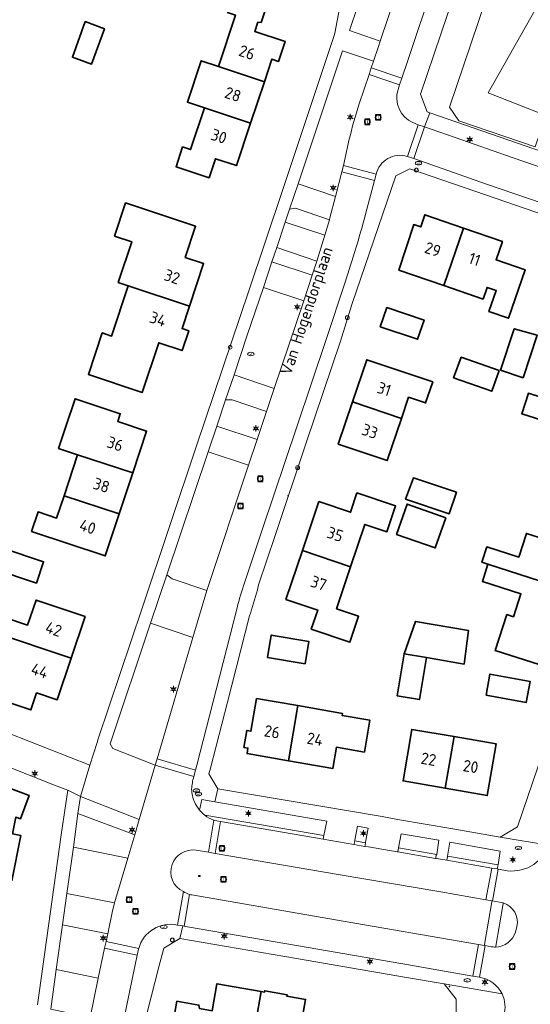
# Model space of a CAD drawing. Header units: metres. Extents: x 140853 to 145288, y 474558 to 480269.
# Tile 298 of 428: x 144274 to 144353, y 478225 to 478378. Entities that reach past the tile are written whole.
import ezdxf
from ezdxf.enums import TextEntityAlignment as Align
from ezdxf.lldxf.tags import DXFTag

# ---------------------------------------------------------------- set-up
doc = ezdxf.new("R2010")
doc.units = ezdxf.units.M
doc.header["$MEASUREMENT"] = 0
for name, color, linetype, lineweight in [('B-WE-GR-BEPLANTING_CULTUUR_HEESTERS-G', 90, 'Continuous', 18), ('B-WE-GR-GRAS_KRUIDENRIJK-G', 80, 'Continuous', 18), ('B-WE-GR-GROENVOORZIENING-G', 80, 'Continuous', 18), ('B-WE-KL-DATA_CAI-S', 90, 'KL-CAI-N', 18), ('B-WE-KL-ET_LS_OV_LICHTMAST-S', 190, 'Continuous', 18), ('B-WE-KL-WATER_PUT-S', 170, 'Continuous', 18), ('B-WE-OG-BEBOUWING-G', 7, 'Continuous', 35), ('B-WE-OG-BEBOUWING_HUISNUMMER-T18', 10, 'Continuous', 18), ('B-WE-OG-BEBOUWING_STRAATNAAM-T18', 10, 'Continuous', 18), ('B-WE-OG-TERREIN_ERF-G', 7, 'Continuous', 18), ('B-WE-RI-GWA_RIOOLPUT-S', 30, 'Continuous', 18), ('B-WE-VH-VERHARDING_BETONSTRAATSTEEN-G', 252, 'Continuous', 18), ('B-WE-VH-VERHARDING_TEGEL-G', 252, 'Continuous', 18), ('B-WE-VW-AFSLUITPAAL-S', 7, 'Continuous', 18), ('X-XX-XX-ALGEMEEN-S', 7, 'Continuous', 18)]:
    doc.layers.add(name, color=color, linetype=linetype, lineweight=lineweight)
doc.styles.add('NLCS-ISO', font='txt')
doc.styles.get("Standard").update_dxf_attribs({"font": 'arial.ttf'})
tags = doc.linetypes.add('KL-CAI-N', pattern='A,4,-1,[101,NLCS.shx,S=0.5,R=0,X=0,Y=0],-1,4,-1,["C",Standard,S=1,R=0,X=-0.25,Y=-0.5],-1.5', length=12.5).pattern_tags.tags
tags[18] = DXFTag(74, 10)

# ---------------------------------------------------------------- blocks, each defined once
blk = doc.blocks.new('SIE-WEG_AFVALBAK_TYPE_01')
for radius in [0.25, 0.156]:
    blk.add_circle((0, 0), radius)
blk = doc.blocks.new('SKL-DATA_TERREINKAST-SO')
for q in [(-0.2, 0.2), (0.2, 0.2)]:
    blk.add_line((0, -0.21), q)
at = {"flags": 128}
blk.add_lwpolyline([(0.63, 0.35), (-0.63, 0.35), (-0.63, -0.35), (0.63, -0.35)], close=True, dxfattribs=at)
at = {"style": 'NLCS-ISO'}
blk.add_attdef('TYPE', text='', height=0.35, dxfattribs=at).set_placement((-0.03, 0.69), align=Align.MIDDLE_CENTER)
blk = doc.blocks.new('B-SIE-WEG_LICHTMAST-SO')
at = {"ltscale": 0.1}
for p, q in [((-1.1, 0.63), (-2.19, 1.27)), ((0, 1.27), (0, 2.53)), ((1.1, 0.63), (2.19, 1.27)), ((-1.1, -0.63), (-2.19, -1.27)), ((0, -1.27), (0, -2.53)), ((1.1, -0.63), (2.19, -1.27))]:
    blk.add_line(p, q, dxfattribs=at)
at = {"flags": 128}
for points in [[(-1.16, 0.5), (1.16, 0.5)], [(-1.16, -0.5), (1.16, -0.5)]]:
    blk.add_lwpolyline(points, dxfattribs=at)
at = {"ltscale": 0.1}
blk.add_circle((0, 0), 1.27, dxfattribs=at)
at = {"style": 'NLCS-ISO'}
blk.add_attdef('TYPE', text='', height=1.8, dxfattribs=at).set_placement((0, 2.53), align=Align.BOTTOM_CENTER)
blk = doc.blocks.new('SVW-AFSLUITPAAL-SO')
at = {"lineweight": 18}
blk.add_circle((0, 0), 1.5, dxfattribs=at)
at = {"lineweight": 18, "style": 'NLCS-ISO'}
blk.add_text('af', height=1.8, dxfattribs=at).set_placement((0, 0), align=Align.MIDDLE_CENTER)
blk = doc.blocks.new('SKL-WATERLEIDINGPUT-SO')
at = {"color": 0, "linetype": 'ByBlock', "lineweight": 18}
blk.add_ellipse((0, 0), major_axis=(2.5, 0), ratio=0.54, dxfattribs=at)
at = {"color": 0, "linetype": 'ByBlock', "lineweight": 18, "style": 'NLCS-ISO'}
blk.add_text('wl', height=1.8, dxfattribs=at).set_placement((0, 0), align=Align.MIDDLE_CENTER)
blk = doc.blocks.new('SRI-PUT_INSPECTIE-SO')
at = {"lineweight": -3, "flags": 128}
blk.add_lwpolyline([(-2, -2), (2, -2), (2, 2), (-2, 2)], close=True, dxfattribs=at)
at = {"lineweight": -3, "ltscale": 1.5}
blk.add_circle((0, 0), 2, dxfattribs=at)
at = {"ltscale": 0.1, "style": 'NLCS-ISO'}
blk.add_text('I', height=2.5, dxfattribs=at).set_placement((0, -0.01), align=Align.MIDDLE_CENTER)

msp = doc.modelspace()

# ---------------------------------------------------------------- linework, layer by layer
at = {"layer": 'B-WE-GR-BEPLANTING_CULTUUR_HEESTERS-G', "ltscale": 0.2, "flags": 128}
for points in [[(144355.728, 478362.75), (144346.798, 478366.264), (144360.908, 478391.235), (144365.074, 478403.16), (144366.816, 478402.675), (144367.39, 478404.346), (144357.265, 478408.249), (144356.61, 478406.519), (144355.301, 478407.014), (144340.791, 478364.087), (144342.242, 478361.97), (144354.053, 478357.894), (144355.728, 478362.75)], [(144327.791, 478250.047), (144327.801, 478250.139), (144328.203, 478252.305), (144326.516, 478252.614), (144326.11, 478250.425), (144326.104, 478250.34), (144327.791, 478250.047)], [(144332.897, 478249.264), (144338.809, 478248.244), (144339.161, 478250.426), (144333.302, 478251.447), (144332.897, 478249.264)], [(144348.32, 478246.609), (144348.652, 478248.762), (144340.84, 478250.13), (144340.481, 478247.961), (144348.32, 478246.609)]]:
    msp.add_lwpolyline(points, close=True, dxfattribs=at)
msp.add_lwpolyline([(144321.346, 478251.151), (144321.809, 478253.411), (144304.418, 478256.381), (144302.412, 478256.724), (144302.073, 478255.08), (144302.073, 478255.08, 0.0522346), (144302.873, 478254.31), (144302.873, 478254.31), (144321.346, 478251.151)], format="xyb", close=True, dxfattribs=at)
at = {"layer": 'B-WE-GR-GRAS_KRUIDENRIJK-G', "ltscale": 0.2, "flags": 128}
for points in [[(144330.066, 478374.307), (144333.774, 478385.331), (144333.774, 478385.331, 0.0592149), (144333.975, 478386.429), (144333.975, 478386.429, 0.2940012), (144331.486, 478390.875), (144331.486, 478390.875), (144330.48, 478391.314), (144325.275, 478375.949), (144330.066, 478374.307)], [(144328.367, 478369.155), (144328.681, 478370.159), (144329.039, 478371.197), (144324.225, 478372.812), (144317.319, 478352.203), (144323.134, 478350.215), (144324.116, 478354.045), (144324.352, 478355.042), (144325.262, 478359.085), (144325.262, 478359.085, -0.0224076), (144326.805, 478364.567), (144326.805, 478364.567), (144328.367, 478369.155)], [(144300.515, 478242.022, 0.0634813), (144300.881, 478241.945), (144300.881, 478241.945), (144323.114, 478238.095), (144345.291, 478234.272), (144346.215, 478234.129), (144346.235, 478234.25), (144347.362, 478240.901), (144347.384, 478241.027), (144346.446, 478241.203), (144339.45, 478242.411), (144323.519, 478245.142), (144304.47, 478248.399), (144303.443, 478248.567), (144301.523, 478248.881), (144301.523, 478248.881, 0.3567655), (144297.809, 478246.678), (144297.809, 478246.678, 0.385237), (144299.554, 478242.459), (144299.554, 478242.459, 0.0428034), (144300.515, 478242.022)], [(144350.996, 478236.194), (144351.244, 478237.035), (144351.244, 478237.035, 0.3922164), (144349.121, 478240.712), (144349.121, 478240.712), (144349.104, 478240.613), (144347.957, 478234.028), (144347.93, 478233.875), (144347.93, 478233.875, 0.3219242), (144350.996, 478236.194)]]:
    msp.add_lwpolyline(points, format="xyb", close=True, dxfattribs=at)
for points in [[(144321.48, 478344.248), (144322.182, 478346.6), (144316.953, 478348.427), (144315.996, 478348.24), (144315.333, 478346.248), (144321.48, 478344.248)], [(144319.522, 478338.035), (144320.238, 478340.205), (144314.028, 478342.308), (144313.286, 478340.106), (144319.522, 478338.035)], [(144307.401, 478322.593), (144313.64, 478320.444), (144318.2, 478334.036), (144311.973, 478336.127), (144309.458, 478328.702), (144307.401, 478322.593)], [(144304.72, 478314.61), (144311.001, 478312.557), (144312.46, 478316.875), (144307.12, 478318.707), (144306.079, 478318.694), (144304.72, 478314.61)], [(144303.189, 478289.168), (144309.662, 478308.559), (144303.389, 478310.652), (144296.985, 478291.558), (144297.835, 478290.963), (144303.189, 478289.168)], [(144294.458, 478284.058), (144288.224, 478265.378), (144288.617, 478264.645), (144295.204, 478262.06), (144295.493, 478263.042), (144301.028, 478281.863), (144294.458, 478284.058)], [(144290.963, 478247.633), (144282.531, 478249.364), (144281.513, 478242.169), (144288.895, 478240.712), (144290.963, 478247.633)], [(144287.573, 478234.718), (144287.839, 478235.94), (144280.844, 478237.331), (144279.851, 478230.387), (144286.358, 478229.036), (144287.346, 478233.682), (144287.573, 478234.718)]]:
    msp.add_lwpolyline(points, close=True, dxfattribs=at)
at = {"layer": 'B-WE-GR-GROENVOORZIENING-G', "ltscale": 0.2, "flags": 128}
for points in [[(144360.908, 478391.235), (144346.798, 478366.264), (144355.728, 478362.75), (144354.053, 478357.894), (144342.242, 478361.97), (144340.791, 478364.087), (144355.301, 478407.014)], [(144341.577, 478381.706), (144339.441, 478375.407), (144336.317, 478366.075), (144337.311, 478363.345), (144337.735, 478363.198), (144353.872, 478357.605), (144368.987, 478352.421), (144369.746, 478352.917), (144374.619, 478367.031), (144364.876, 478370.373), (144365.265, 478371.583), (144367.133, 478377.268), (144369.983, 478376.332), (144376.902, 478396.151)]]:
    msp.add_lwpolyline(points, dxfattribs=at)
msp.add_lwpolyline([(144292.727, 478253.631), (144283.624, 478257.232), (144283.208, 478254.58), (144292.009, 478251.265), (144292.727, 478253.631)], close=True, dxfattribs=at)
at = {"layer": 'B-WE-OG-BEBOUWING-G', "ltscale": 0.2, "flags": 128}
for points in [[(144312.106, 478368.004), (144313.276, 478371.509), (144314.319, 478371.16), (144315.343, 478374.226), (144310.62, 478375.804), (144311.095, 478377.227), (144311.601, 478377.205), (144313.548, 478383.186), (144308.403, 478384.86), (144306.407, 478378.727), (144307.625, 478378.331), (144304.973, 478370.385), (144312.106, 478368.004)], [(144284.337, 478377.325), (144282.366, 478371.807), (144285.321, 478370.736), (144287.314, 478376.233), (144284.337, 478377.325)], [(144309.959, 478361.573), (144312.106, 478368.004), (144304.973, 478370.385), (144302.333, 478371.266), (144300.186, 478364.835), (144302.826, 478363.954), (144309.959, 478361.573)], [(144309.959, 478361.573), (144302.826, 478363.954), (144300.668, 478357.487), (144299.444, 478357.896), (144298.418, 478354.822), (144303.54, 478353.113), (144304.531, 478356.082), (144307.766, 478355.002), (144309.959, 478361.573)], [(144291.022, 478336.384), (144300.501, 478333.23), (144302.692, 478339.815), (144299.836, 478340.766), (144301.449, 478345.614), (144290.613, 478349.219), (144288.902, 478344.077), (144291.559, 478343.193), (144289.466, 478336.902), (144291.022, 478336.384)], [(144339.907, 478336.413), (144342.974, 478345.303), (144336.953, 478347.379), (144336.339, 478345.502), (144335.262, 478345.874), (144332.947, 478338.802), (144339.907, 478336.413)], [(144342.974, 478345.303), (144339.907, 478336.413), (144346.001, 478334.321), (144346.62, 478336.117), (144348.03, 478335.633), (144346.906, 478332.377), (144349.922, 478331.336), (144352.514, 478338.852), (144348.02, 478340.402), (144348.994, 478343.226), (144342.974, 478345.303)], [(144300.501, 478333.23), (144291.022, 478336.384), (144288.43, 478328.594), (144286.978, 478329.077), (144284.835, 478322.634), (144293.185, 478319.856), (144295.742, 478327.542), (144299.367, 478326.336), (144300.389, 478329.41), (144299.346, 478329.757), (144300.501, 478333.23)], [(144330.064, 478330.023), (144335.854, 478328.087), (144336.849, 478331.064), (144331.059, 478332.999), (144330.064, 478330.023)], [(144348.717, 478323.273), (144352.208, 478322.13), (144354.366, 478328.722), (144350.83, 478329.723), (144348.717, 478323.273)], [(144325.769, 478318.374), (144333.35, 478315.821), (144334.458, 478319.109), (144337.093, 478318.222), (144338.187, 478321.472), (144327.971, 478324.913), (144325.769, 478318.374)], [(144348.465, 478323.239), (144342.605, 478325.304), (144341.435, 478322.115), (144347.336, 478320.035), (144348.465, 478323.239)], [(144356.629, 478303.444), (144363.579, 478301.21), (144365.572, 478307.413), (144362.678, 478308.343), (144365.157, 478316.054), (144361.253, 478317.309), (144361.183, 478317.09), (144353.017, 478319.715), (144351.996, 478316.541), (144360.172, 478313.944), (144358.775, 478309.598), (144358.622, 478309.647), (144356.629, 478303.444)], [(144291.708, 478307.367), (144293.86, 478313.86), (144289.38, 478315.344), (144289.779, 478316.55), (144282.774, 478318.872), (144281.349, 478314.572), (144280.222, 478311.173), (144283.175, 478310.195), (144291.708, 478307.367)], [(144325.769, 478318.374), (144323.567, 478311.835), (144331.148, 478309.282), (144333.35, 478315.821), (144325.769, 478318.374)], [(144283.175, 478310.195), (144281.067, 478303.835), (144289.6, 478301.007), (144291.708, 478307.367), (144283.175, 478310.195)], [(144341.867, 478304.371), (144335.191, 478306.598), (144333.978, 478303.308), (144340.758, 478301.047), (144341.867, 478304.371)], [(144318.012, 478295.346), (144325.477, 478292.831), (144327.681, 478299.398), (144331.099, 478298.251), (144332.442, 478302.251), (144326.46, 478304.26), (144325.461, 478301.285), (144320.566, 478302.928), (144318.012, 478295.346)], [(144281.067, 478303.835), (144279.915, 478300.361), (144277.03, 478301.317), (144276.029, 478298.299), (144287.449, 478294.514), (144289.6, 478301.007), (144281.067, 478303.835)], [(144340.22, 478300.425), (144334.21, 478302.529), (144332.584, 478297.846), (144338.583, 478295.746), (144340.22, 478300.425)], [(144359.674, 478289.062), (144361.626, 478295.136), (144354.677, 478297.37), (144352.714, 478298.001), (144351.531, 478294.32), (144346.586, 478295.909), (144345.818, 478293.522), (144346.753, 478293.219), (144359.674, 478289.062)], [(144276.789, 478290.266), (144277.905, 478293.594), (144271.259, 478295.822), (144270.143, 478292.494), (144276.789, 478290.266)], [(144325.477, 478292.831), (144318.012, 478295.346), (144315.457, 478287.764), (144320.369, 478286.115), (144319.376, 478283.158), (144325.358, 478281.15), (144326.704, 478285.16), (144323.287, 478286.307), (144325.477, 478292.831)], [(144350.728, 478285.084), (144349.683, 478285.42), (144347.89, 478279.841), (144354.669, 478277.662), (144356.465, 478283.251), (144357.681, 478282.86), (144359.674, 478289.062), (144346.753, 478293.219), (144345.898, 478290.559), (144351.871, 478288.639), (144350.728, 478285.084)], [(144282.166, 478278.654), (144284.331, 478285.11), (144276.727, 478287.66), (144275.424, 478283.773), (144274.495, 478284.084), (144270.94, 478285.276), (144270.078, 478282.707), (144282.166, 478278.654)], [(144333.791, 478279.337), (144337.245, 478278.737), (144343.057, 478277.737), (144343.735, 478282.951), (144335.533, 478284.345), (144333.791, 478279.337)], [(144271.55, 478275.305), (144271.01, 478275.486), (144270.04, 478272.594), (144275.918, 478270.623), (144276.806, 478273.268), (144280.001, 478272.197), (144282.166, 478278.654), (144270.078, 478282.707), (144269.239, 478280.205), (144272.794, 478279.013), (144271.55, 478275.305)], [(144312.595, 478278.762), (144318.403, 478277.78), (144318.988, 478281.238), (144313.18, 478282.22), (144312.595, 478278.762)], [(144337.245, 478278.737), (144333.791, 478279.337), (144332.672, 478272.836), (144336.128, 478272.242), (144337.245, 478278.737)], [(144346.453, 478272.923), (144352.68, 478271.786), (144353.276, 478275.052), (144347.049, 478276.189), (144346.453, 478272.923)], [(144315.823, 478262.752), (144317.297, 478271.295), (144310.892, 478272.4), (144310.018, 478267.335), (144309.397, 478267.442), (144308.945, 478264.821), (144309.566, 478264.714), (144309.418, 478263.857), (144315.823, 478262.752)], [(144317.297, 478271.295), (144315.823, 478262.752), (144322.716, 478261.563), (144323.282, 478264.844), (144327.618, 478264.096), (144328.47, 478269.033), (144324.154, 478269.778), (144324.21, 478270.102), (144317.297, 478271.295)], [(144341.524, 478266.487), (144334.95, 478267.606), (144333.6, 478259.63), (144340.126, 478258.489), (144341.524, 478266.487)], [(144341.524, 478266.487), (144340.126, 478258.489), (144346.652, 478257.348), (144347.304, 478261.173), (144348.022, 478265.382), (144341.524, 478266.487)], [(144265.983, 478245.964), (144265.945, 478245.773), (144271.985, 478244.559), (144271.947, 478244.368), (144272.957, 478244.158), (144274.366, 478251.171), (144273.081, 478251.429), (144273.604, 478254.027), (144274.319, 478253.767), (144275.647, 478257.371), (144266.085, 478260.941), (144263.594, 478254.292), (144267.415, 478252.857), (144265.983, 478245.964)], [(144311.619, 478226.973), (144304.75, 478228.185), (144304.025, 478223.997), (144302.035, 478224.348), (144301.975, 478224.876), (144298.567, 478225.477), (144297.428, 478219.049), (144302.985, 478218.068), (144302.946, 478217.851), (144306.177, 478217.281), (144306.43, 478218.719), (144310.05, 478218.08), (144311.619, 478226.973)], [(144320.705, 478211.112), (144321.525, 478216.4), (144316.977, 478217.203), (144318.488, 478225.76), (144315.583, 478226.273), (144315.621, 478226.49), (144312.174, 478227.098), (144312.136, 478226.881), (144311.619, 478226.973), (144310.05, 478218.08), (144313.678, 478217.44), (144313.426, 478216.012), (144316.666, 478215.44), (144316.685, 478215.548), (144318.074, 478215.303), (144317.231, 478210.527), (144320.5, 478209.95), (144320.705, 478211.112)]]:
    msp.add_lwpolyline(points, close=True, dxfattribs=at)
at = {"layer": 'B-WE-OG-TERREIN_ERF-G', "ltscale": 0.2, "flags": 128}
for points in [[(144269.251, 478268.291), (144285.036, 478262.076), (144286.174, 478265.556), (144286.376, 478266.138), (144293.184, 478286.415), (144301.659, 478311.7), (144309.692, 478335.61), (144314.915, 478351.17), (144322.916, 478375.179), (144323.001, 478375.544), (144325.648, 478389.507), (144325.425, 478389.59), (144325.425, 478389.59), (144301.943, 478398.368), (144276.183, 478408.052), (144258.676, 478414.675)], [(144372.791, 478341.369), (144346.365, 478350.497), (144334.661, 478354.508), (144332.487, 478353.426), (144325.681, 478333.468), (144323.879, 478327.781), (144318.62, 478312.186), (144313.754, 478297.668), (144311.197, 478290.013), (144311.054, 478289.259), (144309.955, 478285.632), (144309.805, 478285.241), (144306.383, 478271.808), (144303.755, 478261.622), (144303.513, 478260.718), (144304.911, 478258.423), (144330.336, 478254.098), (144332.756, 478253.668), (144341.317, 478252.204), (144348.664, 478250.913), (144348.664, 478250.913), (144351.324, 478252.505), (144357.569, 478270.85)], [(144360.172, 478313.944), (144351.996, 478316.541), (144353.017, 478319.715), (144361.183, 478317.09)], [(144354.669, 478277.662), (144347.89, 478279.841), (144349.683, 478285.42), (144350.728, 478285.084), (144351.871, 478288.639), (144345.898, 478290.559), (144346.753, 478293.219), (144345.818, 478293.522), (144346.586, 478295.909), (144351.531, 478294.32), (144352.714, 478298.001), (144354.677, 478297.37)], [(144276.963, 478224.908), (144280.64, 478251.282), (144281.631, 478258.175), (144279.563, 478258.993), (144263.005, 478265.547), (144244.796, 478272.816), (144224.096, 478281.251), (144205.92, 478288.489), (144204.71, 478285.664), (144201.048, 478276.147), (144190.625, 478250), (144181.69, 478227.687), (144175.162, 478211.348)], [(144341.783, 478206.974), (144341.836, 478225.807), (144339.959, 478228.149), (144339.959, 478228.149), (144334.155, 478229.154), (144317.069, 478232.102), (144298.998, 478235.223), (144296.524, 478233.681), (144295.775, 478230.815), (144290.726, 478211.186)], [(144304.025, 478223.997), (144304.75, 478228.185), (144311.619, 478226.973), (144312.136, 478226.881), (144312.174, 478227.098), (144315.621, 478226.49), (144315.583, 478226.273), (144318.488, 478225.76), (144316.977, 478217.203)], [(144297.428, 478219.049), (144298.567, 478225.477), (144301.975, 478224.876)]]:
    msp.add_lwpolyline(points, dxfattribs=at)
for points in [[(144312.106, 478368.004), (144309.959, 478361.573), (144307.766, 478355.002), (144304.531, 478356.082), (144303.54, 478353.113), (144298.418, 478354.822), (144299.444, 478357.896), (144300.668, 478357.487), (144302.826, 478363.954), (144300.186, 478364.835), (144302.333, 478371.266), (144304.973, 478370.385), (144307.625, 478378.331), (144306.407, 478378.727), (144308.403, 478384.86), (144313.548, 478383.186), (144311.601, 478377.205), (144311.095, 478377.227), (144310.62, 478375.804), (144315.343, 478374.226), (144314.319, 478371.16), (144313.276, 478371.509), (144312.106, 478368.004)], [(144284.337, 478377.325), (144287.314, 478376.233), (144285.321, 478370.736), (144282.366, 478371.807), (144284.337, 478377.325)], [(144291.022, 478336.384), (144289.466, 478336.902), (144291.559, 478343.193), (144288.902, 478344.077), (144290.613, 478349.219), (144301.449, 478345.614), (144299.836, 478340.766), (144302.692, 478339.815), (144300.501, 478333.23), (144299.346, 478329.757), (144300.389, 478329.41), (144299.367, 478326.336), (144295.742, 478327.542), (144293.185, 478319.856), (144284.835, 478322.634), (144286.978, 478329.077), (144288.43, 478328.594), (144291.022, 478336.384)], [(144342.974, 478345.303), (144348.994, 478343.226), (144348.02, 478340.402), (144352.514, 478338.852), (144349.922, 478331.336), (144346.906, 478332.377), (144348.03, 478335.633), (144346.62, 478336.117), (144346.001, 478334.321), (144339.907, 478336.413), (144332.947, 478338.802), (144335.262, 478345.874), (144336.339, 478345.502), (144336.953, 478347.379), (144342.974, 478345.303)], [(144330.064, 478330.023), (144331.059, 478332.999), (144336.849, 478331.064), (144335.854, 478328.087), (144330.064, 478330.023)], [(144348.717, 478323.273), (144350.83, 478329.723), (144354.366, 478328.722), (144352.208, 478322.13), (144348.717, 478323.273)], [(144333.35, 478315.821), (144331.148, 478309.282), (144323.567, 478311.835), (144325.769, 478318.374), (144327.971, 478324.913), (144338.187, 478321.472), (144337.093, 478318.222), (144334.458, 478319.109), (144333.35, 478315.821)], [(144348.465, 478323.239), (144347.336, 478320.035), (144341.435, 478322.115), (144342.605, 478325.304), (144348.465, 478323.239)], [(144293.86, 478313.86), (144291.708, 478307.367), (144289.6, 478301.007), (144287.449, 478294.514), (144276.029, 478298.299), (144277.03, 478301.317), (144279.915, 478300.361), (144281.067, 478303.835), (144283.175, 478310.195), (144280.222, 478311.173), (144281.349, 478314.572), (144282.774, 478318.872), (144289.779, 478316.55), (144289.38, 478315.344), (144293.86, 478313.86)], [(144341.867, 478304.371), (144340.758, 478301.047), (144333.978, 478303.308), (144335.191, 478306.598), (144341.867, 478304.371)], [(144318.012, 478295.346), (144320.566, 478302.928), (144325.461, 478301.285), (144326.46, 478304.26), (144332.442, 478302.251), (144331.099, 478298.251), (144327.681, 478299.398), (144325.477, 478292.831), (144323.287, 478286.307), (144326.704, 478285.16), (144325.358, 478281.15), (144319.376, 478283.158), (144320.369, 478286.115), (144315.457, 478287.764), (144318.012, 478295.346)], [(144340.22, 478300.425), (144338.583, 478295.746), (144332.584, 478297.846), (144334.21, 478302.529), (144340.22, 478300.425)], [(144276.789, 478290.266), (144270.143, 478292.494), (144271.259, 478295.822), (144277.905, 478293.594), (144276.789, 478290.266)], [(144274.495, 478284.084), (144275.424, 478283.773), (144276.727, 478287.66), (144284.331, 478285.11), (144282.166, 478278.654), (144280.001, 478272.197), (144276.806, 478273.268), (144275.918, 478270.623), (144270.04, 478272.594), (144271.01, 478275.486), (144271.55, 478275.305), (144272.794, 478279.013), (144269.239, 478280.205), (144270.078, 478282.707), (144270.94, 478285.276), (144274.495, 478284.084)], [(144333.791, 478279.337), (144335.533, 478284.345), (144343.735, 478282.951), (144343.057, 478277.737), (144337.245, 478278.737), (144336.128, 478272.242), (144332.672, 478272.836), (144333.791, 478279.337)], [(144312.595, 478278.762), (144313.18, 478282.22), (144318.988, 478281.238), (144318.403, 478277.78), (144312.595, 478278.762)], [(144346.453, 478272.923), (144347.049, 478276.189), (144353.276, 478275.052), (144352.68, 478271.786), (144346.453, 478272.923)], [(144315.823, 478262.752), (144309.418, 478263.857), (144309.566, 478264.714), (144308.945, 478264.821), (144309.397, 478267.442), (144310.018, 478267.335), (144310.892, 478272.4), (144317.297, 478271.295), (144324.21, 478270.102), (144324.154, 478269.778), (144328.47, 478269.033), (144327.618, 478264.096), (144323.282, 478264.844), (144322.716, 478261.563), (144315.823, 478262.752)], [(144340.126, 478258.489), (144333.6, 478259.63), (144334.95, 478267.606), (144341.524, 478266.487), (144348.022, 478265.382), (144347.304, 478261.173), (144346.652, 478257.348), (144340.126, 478258.489)], [(144271.947, 478244.368), (144270.948, 478239.469), (144271.928, 478239.269), (144270.503, 478232.276), (144261.215, 478234.175), (144262.535, 478240.631), (144258.763, 478241.402), (144260.87, 478247.026), (144265.983, 478245.964), (144267.415, 478252.857), (144263.594, 478254.292), (144266.085, 478260.941), (144275.647, 478257.371), (144274.319, 478253.767), (144273.604, 478254.027), (144273.081, 478251.429), (144274.366, 478251.171), (144272.957, 478244.158), (144271.947, 478244.368)]]:
    msp.add_lwpolyline(points, close=True, dxfattribs=at)
at = {"layer": 'B-WE-VH-VERHARDING_BETONSTRAATSTEEN-G', "ltscale": 0.2, "flags": 128}
for points in [[(144333.774, 478385.331), (144330.066, 478374.307), (144329.795, 478373.45), (144329.039, 478371.197), (144328.681, 478370.159), (144333.385, 478368.552), (144334.331, 478371.297), (144338.388, 478383.408), (144343.805, 478396.759), (144347.63, 478405.091), (144351.797, 478413.486), (144356.944, 478423.589), (144352.502, 478425.851), (144347.129, 478415.171), (144342.321, 478405.49), (144339.411, 478399.037), (144339.411, 478399.037, -0.0681932), (144338.753, 478397.98), (144338.753, 478397.98), (144333.975, 478386.429), (144333.975, 478386.429, -0.0592149), (144333.774, 478385.331)], [(144335.936, 478361.332), (144335.11, 478361.669), (144335.11, 478361.669, -0.3861767), (144332.829, 478366.83), (144332.829, 478366.83), (144333.054, 478367.551), (144328.367, 478369.155), (144326.805, 478364.567), (144326.805, 478364.567, 0.0224076), (144325.262, 478359.085), (144325.262, 478359.085), (144324.352, 478355.042), (144329.418, 478353.678), (144329.418, 478353.678, -0.4298542), (144334.266, 478356.442), (144334.266, 478356.442), (144335.936, 478361.332)], [(144309.662, 478308.559), (144303.189, 478289.168), (144301.028, 478281.863), (144295.493, 478263.042), (144301.432, 478261.308), (144301.623, 478262.044), (144304.119, 478271.728), (144307.874, 478286.472), (144307.874, 478286.472, -0.0158424), (144309.025, 478290.318), (144309.025, 478290.318), (144311.807, 478298.689), (144317.124, 478314.529), (144321.661, 478328.051), (144324.633, 478336.938), (144324.633, 478336.938, 0.0132813), (144327.799, 478347.478), (144327.799, 478347.478), (144329.147, 478352.678), (144324.116, 478354.045), (144323.134, 478350.215), (144322.276, 478346.927), (144322.182, 478346.6), (144321.48, 478344.248), (144320.238, 478340.205), (144319.522, 478338.035), (144318.2, 478334.036), (144313.64, 478320.444), (144312.46, 478316.875), (144311.001, 478312.557), (144309.662, 478308.559)], [(144297.809, 478246.678, -0.3567655), (144301.523, 478248.881), (144301.523, 478248.881), (144303.443, 478248.567), (144304.287, 478253.521), (144304.287, 478253.521, -0.0772583), (144302.873, 478254.31), (144302.873, 478254.31, -0.0522346), (144302.073, 478255.08), (144302.073, 478255.08, -0.0730639), (144301.267, 478256.376), (144301.267, 478256.376, -0.096435), (144300.837, 478258.329), (144300.837, 478258.329, -0.0586357), (144301.172, 478260.3), (144301.172, 478260.3), (144295.204, 478262.06), (144292.727, 478253.631), (144292.009, 478251.265), (144290.963, 478247.633), (144288.895, 478240.712), (144288.838, 478240.46), (144288.596, 478239.489), (144287.839, 478235.94), (144287.573, 478234.718), (144292.631, 478233.634), (144292.631, 478233.634, -0.3957785), (144298.641, 478237.29), (144298.641, 478237.29), (144299.554, 478242.459), (144299.554, 478242.459, -0.385237), (144297.809, 478246.678)], [(144299.497, 478237.143), (144299.656, 478237.116), (144300.515, 478242.022), (144300.515, 478242.022, -0.0428034), (144299.554, 478242.459), (144299.554, 478242.459), (144298.641, 478237.29), (144299.497, 478237.143)], [(144300.515, 478242.022), (144299.656, 478237.116), (144300.217, 478237.018), (144317.418, 478234.037), (144334.734, 478231.052), (144344.427, 478229.382), (144345.291, 478234.272), (144323.114, 478238.095), (144300.881, 478241.945), (144300.881, 478241.945, -0.0634813), (144300.515, 478242.022)], [(144349.121, 478240.712), (144349.033, 478240.738), (144347.46, 478241.013), (144347.384, 478241.027), (144347.362, 478240.901), (144346.235, 478234.25), (144346.215, 478234.129), (144346.302, 478234.115), (144347.238, 478233.931), (144347.238, 478233.931, 0.0519171), (144347.93, 478233.875), (144347.93, 478233.875), (144347.957, 478234.028), (144349.104, 478240.613), (144349.121, 478240.712)], [(144299.656, 478237.116), (144299.497, 478237.143), (144298.998, 478235.223), (144317.069, 478232.102), (144334.155, 478229.154), (144339.959, 478228.149), (144348.939, 478226.626), (144348.939, 478226.626, 0.2493379), (144345.441, 478229.179), (144345.441, 478229.179), (144344.427, 478229.382), (144334.734, 478231.052), (144317.418, 478234.037), (144300.217, 478237.018), (144299.656, 478237.116)]]:
    msp.add_lwpolyline(points, format="xyb", close=True, dxfattribs=at)
for points in [[(144325.648, 478389.507), (144323.001, 478375.544), (144322.916, 478375.179), (144314.915, 478351.17), (144309.692, 478335.61), (144301.659, 478311.7), (144293.184, 478286.415), (144286.376, 478266.138), (144286.174, 478265.556), (144285.036, 478262.076), (144283.624, 478257.232), (144292.727, 478253.631), (144295.204, 478262.06), (144288.617, 478264.645), (144288.224, 478265.378), (144294.458, 478284.058), (144296.985, 478291.558), (144303.389, 478310.652), (144304.72, 478314.61), (144306.079, 478318.694), (144307.401, 478322.593), (144309.458, 478328.702), (144311.973, 478336.127), (144313.286, 478340.106), (144314.028, 478342.308), (144315.333, 478346.248), (144315.996, 478348.24), (144317.319, 478352.203), (144324.225, 478372.812), (144329.039, 478371.197), (144329.795, 478373.45), (144330.066, 478374.307), (144325.275, 478375.949), (144330.48, 478391.314)], [(144364.082, 478351.597), (144350.509, 478356.251), (144341.662, 478359.381), (144336.942, 478361.006), (144335.249, 478356.099), (144339.802, 478354.524), (144346.388, 478352.205), (144361.966, 478346.847)], [(144357.569, 478270.85), (144351.324, 478252.505), (144348.664, 478250.913), (144356.13, 478249.666)], [(144279.015, 478224.23), (144279.851, 478230.387), (144280.844, 478237.331), (144281.513, 478242.169), (144282.531, 478249.364), (144283.208, 478254.58), (144283.624, 478257.232), (144281.631, 478258.175), (144280.64, 478251.282), (144276.963, 478224.908)], [(144288.375, 478213.2), (144292.414, 478232.599), (144287.346, 478233.682), (144286.358, 478229.036), (144285.117, 478222.948)]]:
    msp.add_lwpolyline(points, dxfattribs=at)
for points in [[(144338.388, 478383.408), (144334.331, 478371.297), (144333.385, 478368.552), (144333.054, 478367.551), (144332.829, 478366.83), (144332.829, 478366.83, 0.3861767), (144335.11, 478361.669), (144335.11, 478361.669), (144335.936, 478361.332), (144336.942, 478361.006), (144337.735, 478363.198), (144337.311, 478363.345), (144336.317, 478366.075), (144339.441, 478375.407), (144341.577, 478381.706)], [(144361.966, 478346.847), (144346.388, 478352.205), (144339.802, 478354.524), (144335.249, 478356.099), (144334.266, 478356.442), (144334.266, 478356.442, 0.4298542), (144329.418, 478353.678), (144329.418, 478353.678), (144329.147, 478352.678), (144327.799, 478347.478), (144327.799, 478347.478, -0.0132813), (144324.633, 478336.938), (144324.633, 478336.938), (144321.661, 478328.051), (144317.124, 478314.529), (144311.807, 478298.689), (144309.025, 478290.318), (144309.025, 478290.318, 0.0158424), (144307.874, 478286.472), (144307.874, 478286.472), (144304.119, 478271.728), (144301.623, 478262.044), (144301.432, 478261.308), (144301.172, 478260.3), (144301.172, 478260.3, 0.0586357), (144300.837, 478258.329), (144300.837, 478258.329, 0.096435), (144301.267, 478256.376), (144301.267, 478256.376, 0.0730639), (144302.073, 478255.08), (144302.073, 478255.08), (144302.412, 478256.724), (144304.418, 478256.381), (144304.911, 478258.423), (144303.513, 478260.718), (144303.755, 478261.622), (144306.383, 478271.808), (144309.805, 478285.241), (144309.955, 478285.632), (144311.054, 478289.259), (144311.197, 478290.013), (144313.754, 478297.668), (144318.62, 478312.186), (144323.879, 478327.781), (144325.681, 478333.468), (144332.487, 478353.426), (144334.661, 478354.508), (144346.365, 478350.497), (144372.791, 478341.369)], [(144356.13, 478249.666), (144348.664, 478250.913), (144341.317, 478252.204), (144332.756, 478253.668), (144330.336, 478254.098), (144304.911, 478258.423), (144304.418, 478256.381), (144321.809, 478253.411), (144321.346, 478251.151), (144321.238, 478250.606), (144325.989, 478249.78), (144326.024, 478249.949), (144326.104, 478250.34), (144326.11, 478250.425), (144326.516, 478252.614), (144328.203, 478252.305), (144327.801, 478250.139), (144327.791, 478250.047), (144327.724, 478249.648), (144327.697, 478249.483), (144328.255, 478249.386), (144332.673, 478248.644), (144332.767, 478248.627), (144332.856, 478249.015), (144332.892, 478249.168), (144332.897, 478249.264), (144333.302, 478251.447), (144339.161, 478250.426), (144338.809, 478248.244), (144338.749, 478248.141), (144338.669, 478247.743), (144338.643, 478247.612), (144338.764, 478247.591), (144340.358, 478247.318), (144340.465, 478247.863), (144340.481, 478247.961), (144340.84, 478250.13), (144348.652, 478248.762), (144348.32, 478246.609), (144348.284, 478246.512), (144348.214, 478246.126), (144348.188, 478245.979), (144348.353, 478245.951), (144349.197, 478245.802), (144349.197, 478245.802, 0.3822338), (144356.13, 478249.666)], [(144356.13, 478249.666, -0.3822338), (144349.197, 478245.802), (144349.197, 478245.802), (144348.353, 478245.951), (144347.46, 478241.013), (144349.033, 478240.738), (144349.121, 478240.712), (144349.121, 478240.712, -0.3922164), (144351.244, 478237.035), (144351.244, 478237.035), (144350.996, 478236.194), (144350.996, 478236.194, -0.3219242), (144347.93, 478233.875), (144347.93, 478233.875, -0.0519171), (144347.238, 478233.931), (144347.238, 478233.931), (144346.302, 478234.115), (144345.441, 478229.179), (144345.441, 478229.179, -0.2493379), (144348.939, 478226.626), (144348.939, 478226.626, -0.1877007), (144349.213, 478223.28)], [(144290.726, 478211.186), (144295.775, 478230.815), (144296.524, 478233.681), (144298.998, 478235.223), (144298.998, 478235.223), (144299.497, 478237.143), (144298.641, 478237.29), (144298.641, 478237.29, 0.3957785), (144292.631, 478233.634), (144292.631, 478233.634), (144292.599, 478233.522), (144292.414, 478232.599), (144288.375, 478213.2)], [(144349.213, 478223.28, 0.1877007), (144348.939, 478226.626), (144348.939, 478226.626), (144339.959, 478228.149), (144341.836, 478225.807), (144341.783, 478206.974)]]:
    msp.add_lwpolyline(points, format="xyb", dxfattribs=at)
for points in [[(144333.054, 478367.551), (144333.385, 478368.552), (144328.681, 478370.159), (144328.367, 478369.155), (144333.054, 478367.551)], [(144372.173, 478352.044), (144369.746, 478352.917), (144368.987, 478352.421), (144353.872, 478357.605), (144337.735, 478363.198), (144336.942, 478361.006), (144341.662, 478359.381), (144350.509, 478356.251), (144364.082, 478351.597), (144376.984, 478347.172), (144382.556, 478345.259), (144383.535, 478348.124), (144372.173, 478352.044)], [(144335.936, 478361.332), (144334.266, 478356.442), (144335.249, 478356.099), (144336.942, 478361.006), (144335.936, 478361.332)], [(144324.116, 478354.045), (144329.147, 478352.678), (144329.418, 478353.678), (144324.352, 478355.042), (144324.116, 478354.045)], [(144317.319, 478352.203), (144315.996, 478348.24), (144316.953, 478348.427), (144322.182, 478346.6), (144322.276, 478346.927), (144323.134, 478350.215), (144317.319, 478352.203)], [(144320.238, 478340.205), (144321.48, 478344.248), (144315.333, 478346.248), (144314.028, 478342.308), (144320.238, 478340.205)], [(144311.973, 478336.127), (144318.2, 478334.036), (144319.522, 478338.035), (144313.286, 478340.106), (144311.973, 478336.127)], [(144307.401, 478322.593), (144306.079, 478318.694), (144307.12, 478318.707), (144312.46, 478316.875), (144313.64, 478320.444), (144307.401, 478322.593)], [(144311.001, 478312.557), (144304.72, 478314.61), (144303.389, 478310.652), (144309.662, 478308.559), (144311.001, 478312.557)], [(144281.631, 478258.175), (144283.624, 478257.232), (144285.036, 478262.076), (144269.251, 478268.291), (144269.258, 478268.444), (144267.681, 478269.057), (144262.499, 478271.071), (144260.922, 478271.684), (144244.014, 478278.347), (144242.018, 478278.826), (144227.404, 478284.577), (144207.539, 478292.588), (144205.92, 478288.489), (144224.096, 478281.251), (144244.796, 478272.816), (144263.005, 478265.547), (144279.563, 478258.993), (144281.631, 478258.175)], [(144296.985, 478291.558), (144294.458, 478284.058), (144301.028, 478281.863), (144303.189, 478289.168), (144297.835, 478290.963), (144296.985, 478291.558)], [(144295.204, 478262.06), (144301.172, 478260.3), (144301.432, 478261.308), (144295.493, 478263.042), (144295.204, 478262.06)], [(144282.531, 478249.364), (144290.963, 478247.633), (144292.009, 478251.265), (144283.208, 478254.58), (144282.531, 478249.364)], [(144305.317, 478253.334), (144304.41, 478253.487), (144304.287, 478253.521), (144303.443, 478248.567), (144304.47, 478248.399), (144305.317, 478253.334)], [(144340.358, 478247.318), (144338.764, 478247.591), (144338.643, 478247.612), (144332.767, 478248.627), (144332.673, 478248.644), (144328.255, 478249.386), (144327.697, 478249.483), (144325.989, 478249.78), (144321.238, 478250.606), (144305.317, 478253.334), (144304.47, 478248.399), (144323.519, 478245.142), (144339.45, 478242.411), (144346.446, 478241.203), (144347.328, 478246.122), (144340.358, 478247.318)], [(144348.188, 478245.979), (144347.328, 478246.122), (144346.446, 478241.203), (144347.384, 478241.027), (144347.46, 478241.013), (144348.353, 478245.951), (144348.188, 478245.979)], [(144281.513, 478242.169), (144280.844, 478237.331), (144287.839, 478235.94), (144288.596, 478239.489), (144288.838, 478240.46), (144288.895, 478240.712), (144281.513, 478242.169)], [(144292.631, 478233.634), (144287.573, 478234.718), (144287.346, 478233.682), (144292.414, 478232.599), (144292.599, 478233.522), (144292.631, 478233.634)], [(144344.427, 478229.382), (144345.441, 478229.179), (144346.302, 478234.115), (144346.215, 478234.129), (144345.291, 478234.272), (144344.427, 478229.382)], [(144286.358, 478229.036), (144279.851, 478230.387), (144279.015, 478224.23), (144285.117, 478222.948), (144286.358, 478229.036)]]:
    msp.add_lwpolyline(points, close=True, dxfattribs=at)
at = {"layer": 'B-WE-VH-VERHARDING_TEGEL-G', "ltscale": 0.2, "flags": 128}
msp.add_lwpolyline([(144304.287, 478253.521), (144304.41, 478253.487), (144305.317, 478253.334), (144321.238, 478250.606), (144321.346, 478251.151), (144302.873, 478254.31), (144302.873, 478254.31, 0.0772583), (144304.287, 478253.521)], format="xyb", close=True, dxfattribs=at)
for points in [[(144325.989, 478249.78), (144327.697, 478249.483), (144327.724, 478249.648), (144327.791, 478250.047), (144326.104, 478250.34), (144326.024, 478249.949), (144325.989, 478249.78)], [(144338.643, 478247.612), (144338.669, 478247.743), (144338.749, 478248.141), (144338.809, 478248.244), (144332.897, 478249.264), (144332.892, 478249.168), (144332.856, 478249.015), (144332.767, 478248.627), (144338.643, 478247.612)], [(144347.328, 478246.122), (144348.188, 478245.979), (144348.214, 478246.126), (144348.284, 478246.512), (144348.32, 478246.609), (144340.481, 478247.961), (144340.465, 478247.863), (144340.358, 478247.318), (144347.328, 478246.122)]]:
    msp.add_lwpolyline(points, close=True, dxfattribs=at)

# ---------------------------------------------------------------- block references
at = {"layer": 'B-WE-KL-DATA_CAI-S', "xscale": 0.2, "yscale": 0.2, "zscale": 0.2}
msp.add_blockref('SKL-DATA_TERREINKAST-SO', (144302.014, 478244.882), dxfattribs=at)
at = {"layer": 'B-WE-KL-ET_LS_OV_LICHTMAST-S', "xscale": 0.2, "yscale": 0.2, "zscale": 0.2}
for p in [(144325.424, 478362.538), (144343.941, 478359.053), (144322.776, 478351.542), (144317.202, 478333.094), (144310.8, 478314.272), (144298.02, 478273.843), (144276.53, 478260.769), (144309.63, 478254.598), (144291.614, 478252.058), (144327.463, 478251.499), (144350.602, 478247.416), (144287.149, 478235.253), (144305.897, 478235.563), (144328.454, 478231.625), (144346.274, 478228.441)]:
    msp.add_blockref('B-SIE-WEG_LICHTMAST-SO', p, dxfattribs=at)
at = {"layer": 'B-WE-KL-WATER_PUT-S', "xscale": 0.2, "yscale": 0.2, "zscale": 0.2}
for p in [(144335.997, 478355.395), (144310, 478325.796), (144301.585, 478258.128), (144301.884, 478257.583), (144351.469, 478249.225), (144296.53, 478236.983), (144343.55, 478228.708)]:
    msp.add_blockref('SKL-WATERLEIDINGPUT-SO', p, dxfattribs=at)
at = {"layer": 'B-WE-RI-GWA_RIOOLPUT-S', "xscale": 0.2, "yscale": 0.2, "zscale": 0.2}
for p in [(144328.058, 478361.8), (144329.75, 478362.489), (144311.468, 478306.46), (144308.415, 478302.229), (144305.534, 478249.166), (144305.772, 478244.364), (144291.145, 478241.213), (144292.13, 478239.408), (144350.493, 478230.856)]:
    msp.add_blockref('SRI-PUT_INSPECTIE-SO', p, dxfattribs=at)
at = {"layer": 'B-WE-VW-AFSLUITPAAL-S', "xscale": 0.2, "yscale": 0.2, "zscale": 0.2}
for p in [(144335.665, 478354.313), (144324.969, 478331.436), (144306.813, 478326.871), (144317.261, 478308.194), (144297.842, 478234.959)]:
    msp.add_blockref('SVW-AFSLUITPAAL-SO', p, dxfattribs=at)
at = {"layer": 'X-XX-XX-ALGEMEEN-S', "xscale": 0.2, "yscale": 0.2, "zscale": 0.2}
for p in [(144315.777, 478303.826), (144340.772, 478227.751)]:
    msp.add_blockref('SIE-WEG_AFVALBAK_TYPE_01', p, dxfattribs=at)

# ---------------------------------------------------------------- texts
at = {"layer": 'B-WE-OG-BEBOUWING_HUISNUMMER-T18', "style": 'NLCS-ISO'}
for s, rotation, p in [('26', 341.5, (144309.409, 478372.556)), ('28', 341.5, (144307.238, 478366.055)), ('30', 341.5, (144305.068, 478359.554)), ('29', 341.9, (144338.211, 478342.024)), ('11', 341, (144344.68, 478340.483)), ('32', 341.6, (144297.801, 478337.785)), ('34', 341.6, (144295.617, 478331.219)), ('31', 341.4, (144330.661, 478320.367)), ('33', 341.4, (144328.459, 478313.828)), ('36', 341.6, (144288.987, 478311.871)), ('38', 341.6, (144286.857, 478305.445)), ('40', 341.7, (144284.728, 478299.019)), ('35', 341.4, (144323.08, 478297.859)), ('37', 341.4, (144320.525, 478290.277)), ('42', 341.5, (144279.456, 478283.154)), ('44', 341.5, (144277.291, 478276.697)), ('26', 350.2, (144313.301, 478267.246)), ('24', 350.2, (144319.95, 478266.099)), ('22', 350.1, (144337.552, 478263)), ('20', 350.1, (144344.078, 478261.859))]:
    msp.add_text(s, height=1.8, rotation=rotation, dxfattribs=at).set_placement(p, align=Align.MIDDLE_CENTER)
at = {"layer": 'B-WE-OG-BEBOUWING_STRAATNAAM-T18', "style": 'NLCS-ISO'}
msp.add_text('Van Hogendorplaan', height=1.8, rotation=71.6, dxfattribs=at).set_placement((144318.631, 478332.484), align=Align.MIDDLE_CENTER)

doc.saveas('drawing.dxf')
